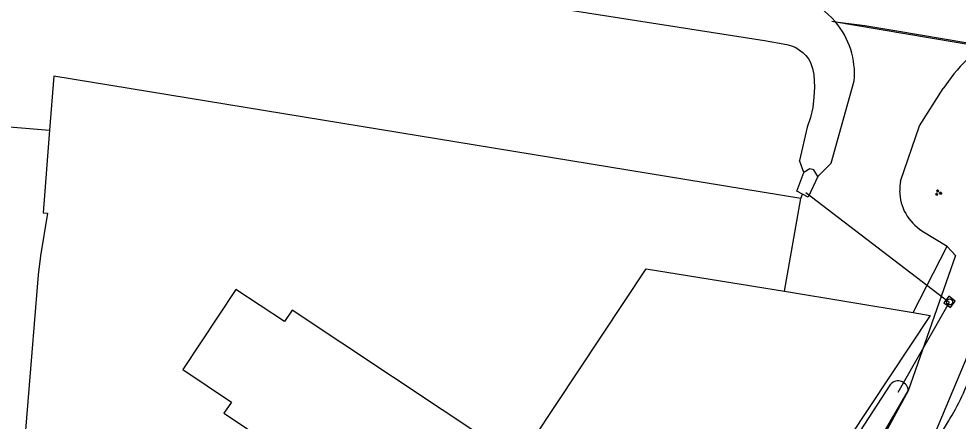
# Model space of a CAD drawing. Extents: x 131000 to 133013, y 393000 to 396501.
# Drawn here: x 131304.2 to 131420.7, y 394485.7 to 394535.6 of the extents above; entities that cross this region are included whole.
import ezdxf

# ---------------------------------------------------------------- set-up
doc = ezdxf.new("R2010")
doc.units = 0
for name, color, linetype in [('gg-afsc-hekwerk', 7, 'Continuous'), ('gg-bbg-hoofdgebouw', 7, 'Continuous'), ('gg-bbg-luifel en loopbrug', 7, 'Continuous'), ('gg-knt-BGT kruinlijn', 7, 'Continuous'), ('gg-knt-bovenkant onderkant talud', 7, 'Continuous'), ('gg-knt-bronhoudergrens', 7, 'Continuous'), ('gg-knt-verharding', 7, 'Continuous'), ('gg-kntw-bovenkant insteek waterloop', 7, 'Continuous'), ('gg-kwrk-duiker nz buis', 7, 'Continuous'), ('gg-kwrk-uitstroombak niveau min 01', 7, 'Continuous'), ('gt-grn-groengrens', 7, 'Continuous'), ('gt-grn-vlakafsluiter', 7, 'Continuous'), ('gt-symb-groenvak', 7, 'Continuous'), ('gt-symb-rioolschacht', 7, 'Continuous'), ('gx-grn-maaiveld', 7, 'Continuous')]:
    doc.layers.add(name, color=color, linetype=linetype)

# ---------------------------------------------------------------- blocks, each defined once
blk = doc.blocks.new('gt0-GRVAK')
at = {"layer": 'gt-symb-groenvak'}
for p, q in [((-0.11, 0.19), (-0.23, 0.24)), ((-0.18, 0.15), (0.09, 0.15)), ((-0.09, 0.21), (-0.16, 0.32)), ((-0.05, 0.21), (-0.05, 0.39)), ((0, 0.21), (0.06, 0.32)), ((0.02, 0.19), (0.13, 0.24)), ((0.26, -0.05), (0.2, 0.06)), ((0.31, -0.05), (0.31, 0.13)), ((0.35, -0.05), (0.41, 0.06)), ((-0.24, -0.23), (-0.36, -0.18)), ((-0.32, -0.26), (-0.05, -0.26)), ((-0.23, -0.21), (-0.29, -0.09)), ((-0.18, -0.2), (-0.18, -0.02)), ((-0.14, -0.21), (-0.07, -0.09)), ((-0.12, -0.23), (0, -0.18)), ((0.24, -0.07), (0.12, -0.02)), ((0.17, -0.11), (0.44, -0.11)), ((0.37, -0.07), (0.49, -0.02))]:
    blk.add_line(p, q, dxfattribs=at)
blk = doc.blocks.new('gt0-RS')
at = {"layer": 'gt-symb-rioolschacht'}
blk.add_lwpolyline([(-0.5, -0.5), (0.5, -0.5), (0.5, 0.5), (-0.5, 0.5)], close=True, dxfattribs=at)
blk.add_circle((0, 0), 0.375, dxfattribs=at)

msp = doc.modelspace()

# ---------------------------------------------------------------- linework, layer by layer
at = {"layer": 'gg-afsc-hekwerk'}
msp.add_line((131399.16, 394501.83), (131401.17, 394513.31), dxfattribs=at)
for points in [[(131401.17, 394513.31), (131308.5, 394528.48), (131307.97, 394521.8)], [(131307.97, 394521.8), (131307.16, 394511.56), (131307.7, 394511.51), (131306.84, 394506.19), (131306.54, 394503.86), (131303.98, 394472.43), (131308.93, 394453.02), (131309.61, 394453.16)]]:
    msp.add_lwpolyline(points, dxfattribs=at)
at = {"layer": 'gg-bbg-hoofdgebouw'}
msp.add_lwpolyline([(131365.28, 394479.41), (131361.92, 394481.62), (131362.85, 394483.02), (131338.06, 394499.46), (131337.13, 394498.05), (131331.09, 394502.04), (131324.5, 394492.11), (131330.54, 394488.08), (131329.61, 394486.69), (131339.49, 394480.11), (131337.58, 394477.25), (131342.62, 394473.89), (131344.55, 394476.79), (131354.37, 394470.27), (131355.3, 394471.68), (131358.69, 394469.44)], dxfattribs=at)
at = {"layer": 'gg-bbg-luifel en loopbrug'}
msp.add_line((131399.16, 394501.83), (131415.12, 394499.18), dxfattribs=at)
for points in [[(131365.28, 394479.41), (131381.99, 394504.61), (131399.16, 394501.83)], [(131415.12, 394499.18), (131417.25, 394498.83), (131379.73, 394442.26), (131345.02, 394447.89)]]:
    msp.add_lwpolyline(points, dxfattribs=at)
at = {"layer": 'gg-knt-BGT kruinlijn'}
msp.add_lwpolyline([(131383.88, 394437.84), (131395.29, 394451.29), (131407.22, 394467.55), (131417.8, 394484.14), (131424.83, 394500.87), (131427.16, 394508.4), (131424.04, 394511.69)], dxfattribs=at)
at = {"layer": 'gg-knt-bovenkant onderkant talud'}
for p, q in [((131420.18, 394528.8), (131418.84, 394526.95)), ((131416.22, 394509.33), (131419.33, 394507.4))]:
    msp.add_line(p, q, dxfattribs=at)
for points in [[(131413.57, 394515.47), (131415.92, 394522.32), (131418.84, 394526.95)], [(131413.57, 394515.47), (131413.48, 394514.88), (131413.46, 394514.28)], [(131419.33, 394507.4), (131419.36, 394507.38), (131420.36, 394506.24), (131414.51, 394489.47)], [(131414.51, 394489.47), (131407.85, 394477.23), (131398.74, 394462.69), (131388.15, 394447.92), (131383.9, 394442.2)]]:
    msp.add_lwpolyline(points, dxfattribs=at)
for centre, radius, start, end in [((131438.96, 394513.13), 24.45, 129.074, 140.1537), ((131419.32, 394514.31), 5.87, 180.3207, 238.1085)]:
    msp.add_arc(centre, radius, start, end, dxfattribs=at)
at = {"layer": 'gg-knt-bronhoudergrens'}
msp.add_lwpolyline([(131405.47, 394535.24), (131409.11, 394534.78), (131413.08, 394534.1), (131421.91, 394532.63), (131429.68, 394531.15), (131429.68, 394531)], dxfattribs=at)
at = {"layer": 'gg-knt-verharding'}
msp.add_line((131410.4, 394470.53), (131419.5, 394485.7), dxfattribs=at)
msp.add_arc((131397, 394500.04), 26.68, 327.4924, 342.5392, dxfattribs=at)
at = {"layer": 'gg-kntw-bovenkant insteek waterloop'}
for p, q in [((131404.95, 394517.71), (131407.81, 394527.9)), ((131401.54, 394516.56), (131401.04, 394518.02)), ((131403.31, 394516.05), (131404.95, 394517.71))]:
    msp.add_line(p, q, dxfattribs=at)
for points in [[(131364.13, 394538.06), (131396.69, 394532.91), (131399.46, 394532.44)], [(131399.46, 394532.44), (131400.02, 394532.27), (131400.55, 394532.04), (131401.04, 394531.73), (131401.45, 394531.42), (131401.81, 394531.05), (131402.12, 394530.64), (131402.37, 394530.18), (131402.64, 394529.46), (131402.79, 394528.7), (131402.87, 394527.15), (131402.81, 394525.89), (131402.67, 394524.62), (131402.4, 394523.38), (131401.99, 394522.18), (131401.04, 394518.02)], [(131379.91, 394441.23), (131390.16, 394455.63), (131399.77, 394469.61), (131407.44, 394482.73), (131412.35, 394490.29)], [(131383.9, 394442.2), (131401.41, 394467.3), (131409.33, 394480.58), (131414.51, 394489.47)]]:
    msp.add_lwpolyline(points, dxfattribs=at)
for centre, radius, start, end in [((131397.73, 394528.73), 10.12, 355.2976, 40.058), ((131413.26, 394489.44), 1.25, 1.5274, 136.8897)]:
    msp.add_arc(centre, radius, start, end, dxfattribs=at)
at = {"layer": 'gg-kwrk-duiker nz buis'}
for p, q in [((131405.04, 394535.33), (131423.61, 394532.17)), ((131401.82, 394514.08), (131419.6, 394500.46)), ((131413.27, 394489.3), (131419.62, 394500.46))]:
    msp.add_line(p, q, dxfattribs=at)
at = {"layer": 'gg-kwrk-uitstroombak niveau min 01'}
for points in [[(131401.41, 394513.85), (131400.7, 394514.21), (131401.54, 394516.56)], [(131403.31, 394516.05), (131402.79, 394516.86), (131402.3, 394517.02), (131401.54, 394516.56)], [(131403.31, 394516.05), (131402.11, 394513.49), (131401.41, 394513.85)]]:
    msp.add_lwpolyline(points, dxfattribs=at)
at = {"layer": 'gt-grn-groengrens'}
for p, q in [((131401.17, 394513.31), (131401.41, 394513.85)), ((131415.12, 394499.18), (131419.33, 394507.4))]:
    msp.add_line(p, q, dxfattribs=at)
at = {"layer": 'gt-grn-vlakafsluiter'}
msp.add_line((131215.96, 394529.38), (131307.97, 394521.8), dxfattribs=at)
at = {"layer": 'gx-grn-maaiveld'}
msp.add_lwpolyline([(131405.47, 394535.24), (131405.04, 394535.71), (131404.58, 394536.16), (131404.1, 394536.58), (131403.59, 394536.97), (131403.06, 394537.32), (131402.79, 394537.49), (131402.51, 394537.65), (131401.94, 394537.93), (131401.35, 394538.19), (131400.75, 394538.41), (131400.3, 394538.54), (131400.14, 394538.59), (131399.52, 394538.74)], dxfattribs=at)

# ---------------------------------------------------------------- block references
at = {"layer": 'gt-symb-groenvak'}
msp.add_blockref('gt0-GRVAK', (131418.24, 394514.03), dxfattribs=at)
at = {"layer": 'gt-symb-rioolschacht', "rotation": -36.66359246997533}
msp.add_blockref('gt0-RS', (131419.64, 394500.49), dxfattribs=at)

doc.saveas('drawing.dxf')
